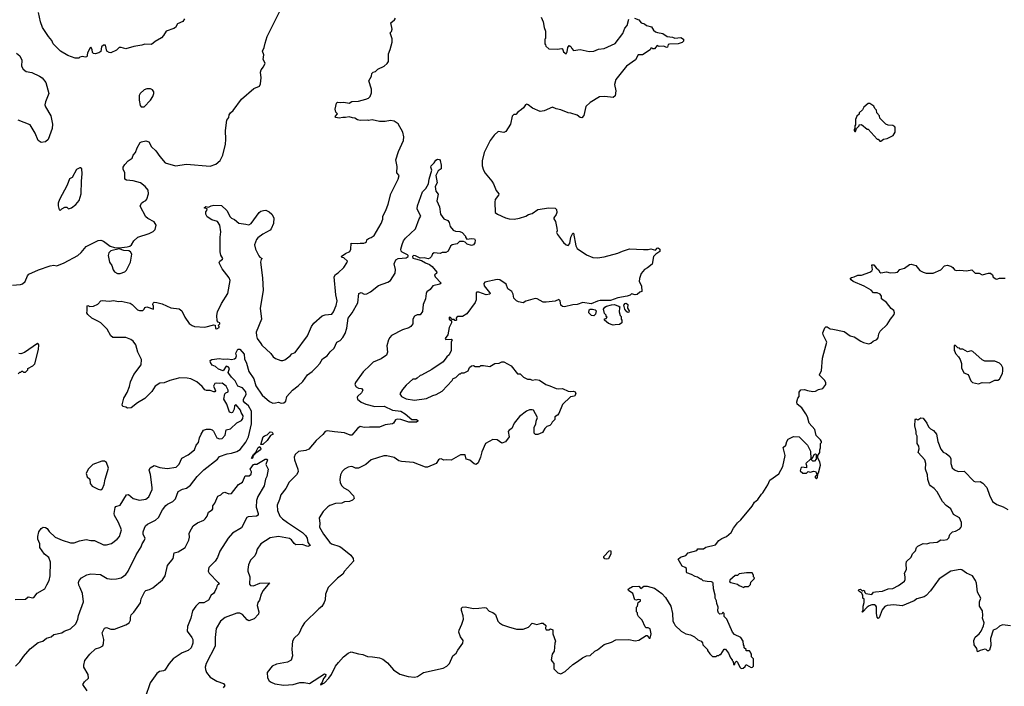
# Model space of a CAD drawing. Extents: x 2087054 to 2277909, y 548907 to 753496.
# Tile 418 of 444: x 2223043 to 2233747, y 699466 to 706708. Entities that reach past the tile are written whole.
import ezdxf

# ---------------------------------------------------------------- set-up
doc = ezdxf.new("R2010")
doc.units = 0

msp = doc.modelspace()

# ---------------------------------------------------------------- linework, layer by layer
at = {"layer": '0CON20XD'}
for points in [[(2222966, 703824), (2223050, 703830), (2223075, 703839), (2223104, 703865), (2223127, 703925), (2223143, 703945), (2223249, 703991), (2223375, 704035), (2223415, 704042), (2223445, 704034), (2223528, 704065), (2223674, 704146), (2223712, 704178), (2223766, 704245), (2223895, 704311), (2223925, 704312), (2223953, 704303), (2224027, 704247), (2224075, 704232), (2224125, 704230), (2224211, 704239), (2224242, 704248), (2224258, 704262), (2224283, 704307), (2224328, 704345), (2224450, 704385), (2224493, 704407), (2224515, 704430), (2224528, 704475), (2224505, 704512), (2224435, 704548), (2224415, 704568), (2224354, 704684), (2224366, 704715), (2224385, 704731), (2224415, 704744), (2224425, 704757), (2224443, 704815), (2224438, 704855), (2224406, 704895), (2224355, 704935), (2224275, 704956), (2224205, 704963), (2224185, 704974), (2224187, 705045), (2224166, 705085), (2224169, 705105), (2224186, 705134), (2224221, 705175), (2224266, 705205), (2224276, 705235), (2224303, 705267), (2224321, 705315), (2224353, 705373), (2224368, 705382), (2224415, 705392), (2224445, 705381), (2224477, 705327), (2224523, 705283), (2224565, 705221), (2224625, 705154), (2224735, 705120), (2224855, 705137), (2225112, 705118), (2225175, 705140), (2225222, 705178), (2225253, 705235), (2225280, 705355), (2225284, 705405), (2225280, 705505), (2225293, 705615), (2225317, 705645), (2225321, 705675), (2225334, 705695), (2225365, 705723), (2225454, 705846), (2225590, 705960), (2225650, 705985), (2225659, 706011), (2225667, 706075), (2225662, 706138), (2225668, 706162), (2225694, 706196), (2225710, 706235), (2225690, 706275), (2225697, 706325), (2225684, 706365), (2225702, 706405), (2225710, 706455), (2225733, 706525), (2225866, 706795)], [(2224835, 706718), (2224815, 706690), (2224757, 706663), (2224738, 706625), (2224718, 706612), (2224637, 706583), (2224608, 706535), (2224585, 706512), (2224515, 706472), (2224475, 706438), (2224405, 706442), (2224369, 706431), (2224283, 706417), (2224195, 706390), (2224145, 706408), (2224125, 706408), (2224094, 706376), (2224035, 706350), (2224015, 706352), (2223992, 706365), (2223975, 706430), (2223955, 706432), (2223932, 706415), (2223925, 706362), (2223905, 706348), (2223865, 706337), (2223845, 706342), (2223835, 706352), (2223829, 706385), (2223815, 706410), (2223805, 706400), (2223780, 706345), (2223773, 706305), (2223755, 706300), (2223725, 706308), (2223695, 706300), (2223685, 706292), (2223645, 706292), (2223565, 706320), (2223487, 706367), (2223408, 706445), (2223394, 706484), (2223356, 706526), (2223292, 706622), (2223269, 706685), (2223249, 706785)], [(2224101, 701271), (2224075, 701320), (2224069, 701345), (2224080, 701410), (2224089, 701421), (2224136, 701435), (2224205, 701546), (2224225, 701551), (2224276, 701506), (2224345, 701487), (2224415, 701499), (2224447, 701523), (2224482, 701605), (2224484, 701625), (2224465, 701768), (2224451, 701815), (2224460, 701840), (2224505, 701864), (2224565, 701842), (2224645, 701833), (2224745, 701847), (2224775, 701881), (2224806, 701944), (2224875, 701979), (2224942, 702035), (2224962, 702085), (2224986, 702115), (2224998, 702165), (2225017, 702205), (2225042, 702248), (2225075, 702258), (2225115, 702259), (2225135, 702252), (2225149, 702239), (2225186, 702165), (2225214, 702154), (2225245, 702158), (2225277, 702195), (2225287, 702253), (2225335, 702262), (2225405, 702329), (2225455, 702355), (2225470, 702375), (2225473, 702405), (2225451, 702441), (2225444, 702465), (2225395, 702524), (2225378, 702512), (2225374, 702475), (2225355, 702441), (2225345, 702436), (2225324, 702445), (2225295, 702532), (2225262, 702585), (2225272, 702645), (2225285, 702656), (2225311, 702665), (2225310, 702685), (2225287, 702725), (2225245, 702759), (2225215, 702755), (2225185, 702761), (2225165, 702754), (2225150, 702725), (2225166, 702695), (2225170, 702675), (2225165, 702666), (2225155, 702666), (2225115, 702680), (2225075, 702679), (2225056, 702686), (2225025, 702724), (2224967, 702775), (2224902, 702805), (2224865, 702814), (2224785, 702816), (2224675, 702789), (2224615, 702764), (2224565, 702760), (2224514, 702726), (2224480, 702670), (2224405, 702594), (2224324, 702546), (2224255, 702493), (2224215, 702488), (2224195, 702500), (2224164, 702504), (2224158, 702525), (2224174, 702596), (2224212, 702658), (2224236, 702724), (2224248, 702775), (2224282, 702855), (2224365, 702960), (2224368, 703015), (2224326, 703095), (2224304, 703174), (2224276, 703215), (2224250, 703235), (2224197, 703257), (2224055, 703257), (2224035, 703275), (2223995, 703345), (2223925, 703413), (2223901, 703431), (2223828, 703465), (2223782, 703505), (2223772, 703525), (2223778, 703545), (2223775, 703600), (2223785, 703602), (2223805, 703592), (2223845, 703596), (2223891, 703619), (2223925, 703652), (2223944, 703656), (2224015, 703650), (2224065, 703659), (2224115, 703646), (2224145, 703649), (2224245, 703629), (2224265, 703615), (2224325, 703556), (2224345, 703549), (2224380, 703550), (2224396, 703564), (2224405, 703580), (2224425, 703588), (2224498, 703562), (2224498, 703595), (2224490, 703615), (2224493, 703627), (2224505, 703638), (2224535, 703636), (2224592, 703622), (2224685, 703579), (2224775, 703567), (2224807, 703545), (2224838, 703475), (2224886, 703406), (2224918, 703385), (2224945, 703376), (2225055, 703368), (2225155, 703392), (2225168, 703388), (2225173, 703353), (2225185, 703350), (2225210, 703365), (2225210, 703375), (2225200, 703385), (2225220, 703405), (2225220, 703415), (2225202, 703422), (2225190, 703435), (2225186, 703495), (2225194, 703535), (2225236, 703625), (2225306, 703735), (2225331, 703875), (2225320, 703905), (2225245, 704002), (2225210, 704065), (2225217, 704085), (2225248, 704105), (2225253, 704115), (2225231, 704151), (2225221, 704185), (2225222, 704345), (2225231, 704405), (2225218, 704475), (2225194, 704514), (2225133, 704533), (2225082, 704565), (2225068, 704595), (2225068, 704622), (2225078, 704635), (2225080, 704655), (2225050, 704665), (2225065, 704678), (2225095, 704670), (2225124, 704686), (2225155, 704693), (2225235, 704688), (2225294, 704635), (2225331, 704565), (2225345, 704551), (2225377, 704537), (2225425, 704498), (2225503, 704487), (2225535, 704481), (2225560, 704495), (2225645, 704612), (2225665, 704627), (2225694, 704636), (2225719, 704639), (2225755, 704622), (2225783, 704595), (2225804, 704555), (2225801, 704495), (2225776, 704435), (2225765, 704421), (2225685, 704378), (2225632, 704338), (2225619, 704321), (2225597, 704263), (2225606, 704215), (2225643, 704143), (2225655, 704127), (2225680, 704115), (2225667, 704103), (2225659, 704075), (2225682, 703905), (2225691, 703765), (2225656, 703575), (2225672, 703455), (2225612, 703315), (2225616, 703275), (2225626, 703245), (2225665, 703192), (2225675, 703173), (2225773, 703083), (2225797, 703045), (2225825, 703027), (2225880, 703005), (2225905, 703004), (2225925, 703014), (2225984, 703056), (2226003, 703077), (2226037, 703093), (2226172, 703275), (2226215, 703375), (2226240, 703410), (2226331, 703489), (2226365, 703503), (2226435, 703509), (2226455, 703534), (2226485, 703603), (2226493, 703655), (2226478, 703718), (2226462, 703915), (2226475, 703941), (2226505, 703959), (2226566, 704015), (2226601, 704065), (2226606, 704085), (2226565, 704121), (2226548, 704125), (2226538, 704135), (2226585, 704167), (2226632, 704188), (2226643, 704215), (2226645, 704280), (2226715, 704277), (2226745, 704282), (2226785, 704280), (2226804, 704286), (2226812, 704295), (2226818, 704315), (2226835, 704332), (2226865, 704342), (2226896, 704364), (2226972, 704495), (2226989, 704541), (2226992, 704575), (2227022, 704635), (2227048, 704705), (2227077, 704815), (2227159, 704975), (2227167, 705017), (2227142, 705045), (2227147, 705113), (2227133, 705185), (2227162, 705275), (2227217, 705397), (2227218, 705435), (2227208, 705485), (2227156, 705576), (2227115, 705607), (2227075, 705612), (2227015, 705603), (2226955, 705602), (2226875, 705620), (2226835, 705612), (2226825, 705618), (2226745, 705612), (2226715, 705620), (2226687, 705637), (2226661, 705641), (2226625, 705653), (2226585, 705644), (2226555, 705647), (2226515, 705640), (2226480, 705645), (2226473, 705657), (2226498, 705685), (2226480, 705705), (2226474, 705735), (2226488, 705802), (2226498, 705812), (2226535, 705808), (2226565, 705812), (2226625, 705800), (2226655, 705818), (2226726, 705824), (2226806, 705844), (2226834, 705856), (2226852, 705875), (2226866, 705914), (2226867, 705955), (2226838, 706045), (2226868, 706095), (2226872, 706125), (2226885, 706138), (2226910, 706145), (2226935, 706170), (2227005, 706202), (2227039, 706231), (2227052, 706255), (2227054, 706336), (2227072, 706385), (2227092, 706465), (2227092, 706502), (2227070, 706565), (2227085, 706580), (2227091, 706605), (2227078, 706675), (2227118, 706705), (2227128, 706725)], [(2228713, 706735), (2228732, 706685), (2228743, 706623), (2228760, 706585), (2228760, 706505), (2228750, 706495), (2228750, 706445), (2228760, 706435), (2228762, 706422), (2228795, 706390), (2228885, 706388), (2228937, 706397), (2228945, 706390), (2228955, 706358), (2228985, 706338), (2228995, 706360), (2229000, 706405), (2229015, 706428), (2229035, 706418), (2229044, 706395), (2229065, 706374), (2229135, 706386), (2229233, 706363), (2229285, 706368), (2229335, 706387), (2229395, 706396), (2229515, 706449), (2229601, 706559), (2229622, 706618), (2229648, 706645), (2229666, 706714)], [(2229725, 706726), (2229775, 706708), (2229800, 706675), (2229835, 706662), (2229856, 706646)], [(2229856, 706646), (2229911, 706631), (2229932, 706595), (2229955, 706578), (2229975, 706568), (2230035, 706558), (2230080, 706525), (2230138, 706518), (2230165, 706508), (2230230, 706515), (2230260, 706495), (2230258, 706475), (2230245, 706460), (2230203, 706447), (2230107, 706443), (2230093, 706437), (2230085, 706410), (2230075, 706408), (2230045, 706422), (2229995, 706418), (2229973, 706427), (2229945, 706390), (2229925, 706390), (2229918, 706398), (2229905, 706400), (2229898, 706382), (2229815, 706328), (2229765, 706328), (2229739, 706271), (2229638, 706202), (2229522, 706058), (2229510, 706005), (2229522, 705935), (2229515, 705880), (2229495, 705862), (2229404, 705874), (2229345, 705870), (2229245, 705810), (2229199, 705765), (2229175, 705668), (2229155, 705642), (2229136, 705646), (2229102, 705672), (2229035, 705694), (2229005, 705697), (2228925, 705730), (2228875, 705740), (2228835, 705758), (2228745, 705717), (2228700, 705710), (2228616, 705746), (2228570, 705785), (2228555, 705790), (2228540, 705785), (2228519, 705751), (2228499, 705731), (2228460, 705705), (2228435, 705680), (2228415, 705680), (2228395, 705660), (2228378, 705575), (2228328, 705495), (2228305, 705482), (2228245, 705492), (2228201, 705455), (2228156, 705394), (2228091, 705265), (2228069, 705175), (2228072, 705122), (2228084, 705074), (2228102, 705042), (2228176, 704955), (2228194, 704924), (2228222, 704852), (2228250, 704815), (2228248, 704802), (2228212, 704755), (2228208, 704725), (2228210, 704615), (2228236, 704596), (2228325, 704556), (2228365, 704544), (2228418, 704542), (2228475, 704552), (2228546, 704574), (2228575, 704592), (2228615, 704601), (2228675, 704646), (2228795, 704665), (2228865, 704662), (2228879, 704645), (2228883, 704615), (2228875, 704591), (2228850, 704555), (2228850, 704545), (2228867, 704515), (2228882, 704445), (2228884, 704416), (2228878, 704395), (2228888, 704375), (2228955, 704289), (2228985, 704262), (2229005, 704254), (2229024, 704275), (2229034, 704345), (2229055, 704390), (2229065, 704390), (2229090, 704250), (2229105, 704221), (2229203, 704153), (2229275, 704126), (2229325, 704121), (2229395, 704133), (2229545, 704170), (2229596, 704194), (2229672, 704218), (2229825, 704212), (2229875, 704211), (2229905, 704220), (2229955, 704203), (2229974, 704226), (2229985, 704228), (2230002, 704215), (2230002, 704188), (2229958, 704162), (2229933, 704135), (2229917, 704053), (2229869, 704011), (2229835, 703993), (2229799, 703951), (2229780, 703895), (2229777, 703865), (2229801, 703815), (2229808, 703755), (2229785, 703747), (2229757, 703723), (2229735, 703719), (2229695, 703730), (2229678, 703715), (2229647, 703703), (2229545, 703688), (2229465, 703659), (2229354, 703656), (2229325, 703650), (2229255, 703620), (2229164, 703636), (2229104, 703614), (2229055, 703611), (2228965, 703587), (2228942, 703591), (2228926, 703605), (2228919, 703655), (2228905, 703667), (2228865, 703650), (2228765, 703638), (2228735, 703638), (2228670, 703675), (2228645, 703680), (2228596, 703664), (2228545, 703650), (2228515, 703633), (2228465, 703642), (2228445, 703652), (2228413, 703683), (2228407, 703725), (2228394, 703755), (2228350, 703785), (2228330, 703835), (2228262, 703881), (2228235, 703886), (2228100, 703855), (2228088, 703842), (2228094, 703815), (2228150, 703745), (2228157, 703735), (2228153, 703727), (2228115, 703718), (2228035, 703749), (2228012, 703748), (2228007, 703743), (2228004, 703666), (2227994, 703635), (2227905, 703513), (2227855, 703482), (2227805, 703482), (2227795, 703478), (2227788, 703465), (2227790, 703445), (2227785, 703440), (2227775, 703440), (2227765, 703450), (2227745, 703450), (2227725, 703472), (2227712, 703475), (2227710, 703455), (2227738, 703438), (2227738, 703415), (2227713, 703365), (2227698, 703285), (2227670, 703245), (2227675, 703234), (2227735, 703237), (2227745, 703230), (2227732, 703205), (2227732, 703115), (2227713, 703067), (2227688, 703045), (2227645, 702990), (2227524, 702906), (2227410, 702845), (2227395, 702842), (2227365, 702812), (2227346, 702804), (2227315, 702802), (2227244, 702736), (2227205, 702692), (2227177, 702645), (2227194, 702614), (2227245, 702590), (2227335, 702576), (2227465, 702591), (2227535, 702626), (2227572, 702635), (2227635, 702673), (2227745, 702790), (2227755, 702810), (2227785, 702820), (2227825, 702860), (2227835, 702860), (2227845, 702870), (2227875, 702872), (2227920, 702895), (2227932, 702928), (2227953, 702947), (2227975, 702950), (2227995, 702942), (2228045, 702940), (2228055, 702950), (2228085, 702952), (2228155, 702942), (2228208, 702972), (2228255, 702978), (2228285, 702992), (2228305, 702992), (2228385, 702948), (2228455, 702860), (2228485, 702860), (2228520, 702825), (2228565, 702802), (2228592, 702802), (2228615, 702792), (2228655, 702798), (2228695, 702792), (2228764, 702744), (2228805, 702730), (2228875, 702702), (2228905, 702696), (2228945, 702701), (2229004, 702674), (2229035, 702669), (2229065, 702673), (2229080, 702665), (2229087, 702645), (2229075, 702618), (2229029, 702611), (2228944, 702526), (2228905, 702430), (2228889, 702411), (2228860, 702395), (2228860, 702365), (2228830, 702335), (2228822, 702315), (2228805, 702298), (2228775, 702288), (2228752, 702268), (2228728, 702225), (2228675, 702200), (2228652, 702202), (2228637, 702215), (2228635, 702280), (2228654, 702315), (2228656, 702345), (2228672, 702385), (2228628, 702465), (2228615, 702470), (2228585, 702468), (2228553, 702455), (2228475, 702398), (2228417, 702325), (2228394, 702266), (2228365, 702250), (2228352, 702235), (2228364, 702176), (2228325, 702123), (2228285, 702109), (2228235, 702142), (2228185, 702149), (2228108, 702102), (2228067, 702013), (2228052, 701955), (2228028, 701895), (2228005, 701876), (2227985, 701882), (2227935, 701924), (2227898, 701935), (2227885, 701980), (2227875, 701982), (2227835, 701981), (2227735, 701922), (2227685, 701928), (2227655, 701923), (2227625, 701936), (2227605, 701933), (2227594, 701926), (2227570, 701885), (2227475, 701846), (2227455, 701848), (2227325, 701898), (2227195, 701907), (2227166, 701916), (2227115, 701953), (2227035, 701970), (2227001, 701969), (2226865, 701926), (2226806, 701874), (2226725, 701837), (2226695, 701834), (2226665, 701850), (2226645, 701853), (2226614, 701846), (2226575, 701826), (2226550, 701800), (2226531, 701765), (2226524, 701714), (2226527, 701675), (2226545, 701642), (2226565, 701622), (2226612, 701595), (2226670, 701535), (2226680, 701505), (2226662, 701488), (2226630, 701475), (2226575, 701470), (2226545, 701456), (2226475, 701453), (2226415, 701430), (2226392, 701415), (2226342, 701365), (2226298, 701295), (2226306, 701234), (2226303, 701195), (2226345, 701118), (2226415, 701027), (2226433, 701013), (2226523, 700983), (2226548, 700968), (2226642, 700892), (2226668, 700855), (2226672, 700825), (2226574, 700715), (2226555, 700684), (2226498, 700642), (2226395, 700538), (2226369, 700465), (2226363, 700407), (2226352, 700375), (2226326, 700334), (2226294, 700306), (2226138, 700155), (2226113, 700117), (2226078, 700035), (2226025, 699990), (2226010, 699955), (2226004, 699915), (2226001, 699865), (2226009, 699795), (2225995, 699748), (2225955, 699729), (2225835, 699706), (2225786, 699684), (2225734, 699616), (2225736, 699556), (2225754, 699525), (2225775, 699509), (2225815, 699494), (2225915, 699479), (2226015, 699486), (2226088, 699508), (2226137, 699507), (2226195, 699496), (2226355, 699600), (2226370, 699595), (2226369, 699575), (2226345, 699550), (2226331, 699509), (2226312, 699485), (2226315, 699480), (2226355, 699502), (2226405, 699554), (2226434, 699595), (2226475, 699683), (2226507, 699725), (2226564, 699786), (2226615, 699826), (2226645, 699840), (2226725, 699818), (2226775, 699813), (2226825, 699788), (2226877, 699787), (2226955, 699776), (2226990, 699760), (2227042, 699722), (2227108, 699645), (2227175, 699598), (2227265, 699574), (2227335, 699564), (2227368, 699572), (2227434, 699616), (2227645, 699664), (2227686, 699684), (2227716, 699715), (2227751, 699795), (2227787, 699824), (2227807, 699857), (2227859, 699935), (2227863, 699965), (2227834, 700004), (2227818, 700055), (2227820, 700075), (2227850, 700140), (2227866, 700195), (2227863, 700233), (2227845, 700290), (2227847, 700313), (2227856, 700324), (2227885, 700330), (2227975, 700312), (2228035, 700313), (2228095, 700322), (2228115, 700320), (2228145, 700282), (2228187, 700267), (2228216, 700246), (2228242, 700175), (2228260, 700155), (2228290, 700135), (2228355, 700113), (2228445, 700088), (2228515, 700088), (2228575, 700108), (2228615, 700150), (2228665, 700138), (2228715, 700152), (2228735, 700152), (2228762, 700125), (2228758, 700095), (2228765, 700080), (2228795, 700080), (2228815, 700090), (2228838, 700078), (2228840, 700035), (2228868, 699955), (2228860, 699935), (2228852, 699848), (2228830, 699815), (2228822, 699755), (2228830, 699735), (2228850, 699715), (2228850, 699655), (2228892, 699612), (2228925, 699602), (2228974, 699626), (2229056, 699704), (2229108, 699735)], [(2223010, 706345), (2223044, 706314), (2223065, 706270), (2223064, 706205), (2223079, 706169), (2223115, 706146), (2223175, 706134), (2223260, 706095), (2223286, 706076), (2223326, 706025), (2223358, 705905), (2223322, 705815), (2223316, 705784), (2223322, 705762), (2223380, 705665), (2223400, 705575), (2223397, 705525), (2223353, 705407), (2223325, 705380), (2223275, 705373), (2223244, 705394), (2223211, 705475), (2223155, 705566), (2223025, 705617)], [(2224365, 705760), (2224395, 705762), (2224466, 705835), (2224491, 705875), (2224501, 705905), (2224500, 705925), (2224485, 705948), (2224465, 705958), (2224425, 705958), (2224395, 705948), (2224352, 705905), (2224342, 705885), (2224342, 705835), (2224352, 705775), (2224365, 705760)], [(2232405, 705390), (2232435, 705410), (2232472, 705418), (2232539, 705451), (2232562, 705485), (2232562, 705535), (2232556, 705546), (2232535, 705560), (2232485, 705562), (2232460, 705575), (2232395, 705640), (2232390, 705665), (2232360, 705695), (2232357, 705727), (2232340, 705745), (2232329, 705769), (2232285, 705798), (2232265, 705798), (2232221, 705759), (2232205, 705730), (2232170, 705695), (2232168, 705682), (2232145, 705660), (2232128, 705625), (2232130, 705565), (2232120, 705555), (2232120, 705525), (2232113, 705517), (2232113, 705503), (2232122, 705492), (2232130, 705495), (2232140, 705525), (2232170, 705555), (2232170, 705565), (2232195, 705570), (2232255, 705520), (2232265, 705520), (2232365, 705410), (2232375, 705410), (2232395, 705390), (2232405, 705390)], [(2222998, 699685), (2223045, 699733), (2223085, 699791), (2223157, 699873), (2223245, 699943), (2223295, 699956), (2223335, 699988), (2223385, 700004), (2223415, 700028), (2223502, 700045), (2223528, 700065), (2223595, 700091), (2223654, 700145), (2223676, 700195), (2223684, 700235), (2223736, 700385), (2223724, 700475), (2223702, 700535), (2223685, 700565), (2223682, 700595), (2223689, 700615), (2223715, 700644), (2223774, 700676), (2223817, 700687), (2223920, 700680), (2223995, 700636), (2224045, 700631), (2224096, 700634), (2224145, 700646), (2224198, 700682), (2224223, 700715), (2224309, 700895), (2224365, 700980), (2224376, 701015), (2224401, 701055), (2224406, 701075), (2224387, 701115), (2224386, 701144), (2224398, 701185), (2224412, 701209), (2224431, 701229), (2224518, 701272), (2224552, 701298), (2224596, 701384), (2224631, 701429), (2224649, 701445), (2224706, 701475), (2224737, 701503), (2224767, 701583), (2224813, 701607), (2224855, 701617), (2224898, 701652), (2224974, 701746), (2225045, 701819), (2225194, 701935), (2225215, 701962), (2225297, 701993), (2225345, 701999), (2225405, 702017), (2225440, 702040), (2225503, 702117), (2225529, 702175), (2225563, 702317), (2225562, 702455), (2225532, 702512), (2225490, 702545), (2225477, 702565), (2225476, 702585), (2225504, 702635), (2225501, 702665), (2225465, 702707), (2225416, 702726), (2225386, 702786), (2225345, 702826), (2225315, 702865), (2225311, 702875), (2225323, 702917), (2225308, 702938), (2225286, 702944), (2225256, 702894), (2225205, 702910), (2225172, 702942), (2225135, 702956), (2225116, 702985), (2225114, 703005), (2225130, 703015), (2225214, 703026), (2225255, 703021), (2225306, 703024), (2225345, 703017), (2225377, 703023), (2225393, 703035), (2225400, 703055), (2225393, 703085), (2225402, 703108), (2225415, 703128), (2225435, 703127), (2225484, 703074), (2225486, 703025), (2225508, 702975), (2225533, 702885), (2225587, 702805), (2225611, 702731), (2225680, 702630), (2225759, 702559), (2225795, 702542), (2225825, 702544), (2225855, 702554), (2225885, 702541), (2225915, 702545), (2225935, 702565), (2225946, 702615), (2226010, 702685), (2226071, 702729), (2226121, 702779), (2226172, 702848), (2226221, 702885), (2226272, 702935), (2226305, 702974), (2226335, 703024), (2226386, 703055), (2226419, 703101), (2226462, 703138), (2226491, 703205), (2226525, 703221), (2226556, 703254), (2226582, 703298), (2226601, 703355), (2226614, 703465), (2226656, 703524), (2226718, 703632), (2226730, 703735), (2226755, 703743), (2226787, 703727), (2226815, 703730), (2226855, 703752), (2226945, 703821), (2227045, 703858), (2227075, 703876), (2227126, 703954), (2227129, 703995), (2227115, 704055), (2227131, 704099), (2227156, 704114), (2227245, 704121), (2227266, 704135), (2227267, 704145), (2227259, 704155), (2227202, 704182), (2227189, 704195), (2227187, 704215), (2227199, 704265), (2227214, 704305), (2227236, 704335), (2227347, 704435), (2227384, 704545), (2227404, 704575), (2227370, 704635), (2227365, 704655), (2227369, 704685), (2227423, 704837), (2227458, 704875), (2227488, 704925), (2227496, 704975), (2227524, 705075), (2227512, 705105), (2227515, 705122), (2227548, 705152), (2227568, 705182), (2227586, 705194), (2227605, 705190), (2227615, 705178), (2227626, 705126), (2227625, 705088), (2227592, 705065), (2227568, 705015), (2227582, 704935), (2227559, 704895), (2227568, 704845), (2227592, 704812), (2227578, 704742), (2227606, 704676), (2227616, 704596), (2227654, 704545), (2227696, 704525), (2227710, 704505), (2227723, 704463), (2227755, 704423), (2227781, 704411), (2227827, 704407), (2227853, 704395), (2227890, 704355), (2227888, 704345), (2227902, 704322), (2227955, 704332), (2227987, 704327), (2227993, 704313), (2227992, 704285), (2227978, 704262), (2227955, 704256), (2227909, 704269), (2227885, 704290), (2227867, 704297), (2227825, 704300), (2227797, 704273), (2227745, 704261), (2227725, 704246), (2227700, 704195), (2227675, 704179), (2227635, 704178), (2227615, 704168), (2227550, 704175), (2227530, 704165), (2227520, 704135), (2227503, 704117), (2227485, 704111), (2227440, 704120), (2227395, 704118), (2227345, 704144), (2227325, 704146), (2227312, 704135), (2227315, 704116), (2227345, 704111), (2227412, 704092), (2227455, 704065), (2227499, 704049), (2227527, 704027), (2227576, 703965), (2227575, 703952), (2227553, 703935), (2227561, 703915), (2227623, 703845), (2227610, 703835), (2227535, 703816), (2227505, 703777), (2227469, 703751), (2227462, 703735), (2227455, 703675), (2227428, 703615), (2227423, 703537), (2227395, 703501), (2227365, 703501), (2227334, 703486), (2227318, 703455), (2227316, 703404), (2227296, 703375), (2227275, 703360), (2227205, 703340), (2227085, 703276), (2227065, 703256), (2227051, 703229), (2227035, 703165), (2227042, 703095), (2227032, 703065), (2226974, 703025), (2226885, 702986), (2226854, 702956), (2226776, 702884), (2226693, 702765), (2226688, 702745), (2226700, 702720), (2226725, 702704), (2226760, 702700), (2226773, 702685), (2226757, 702655), (2226715, 702615), (2226710, 702605), (2226717, 702585), (2226755, 702553), (2226805, 702531), (2226905, 702507), (2227005, 702509), (2227097, 702467), (2227185, 702454), (2227235, 702425), (2227305, 702366), (2227355, 702364), (2227372, 702355), (2227372, 702345), (2227355, 702334), (2227275, 702337), (2227185, 702364), (2227145, 702369), (2227128, 702362), (2227107, 702325), (2227095, 702318), (2227015, 702308), (2226955, 702282), (2226845, 702281), (2226789, 702279), (2226745, 702290), (2226715, 702268), (2226655, 702194), (2226635, 702196), (2226575, 702220), (2226465, 702229), (2226385, 702243), (2226365, 702233), (2226339, 702201), (2226265, 702135), (2226185, 702041), (2226155, 702028), (2226075, 702016), (2226037, 701983), (2226026, 701955), (2226029, 701925), (2226067, 701825), (2226071, 701795), (2226053, 701765), (2225973, 701685), (2225935, 701616), (2225881, 701545), (2225867, 701495), (2225841, 701435), (2225846, 701375), (2225872, 701315), (2225899, 701285), (2225954, 701245), (2226116, 701135), (2226149, 701105), (2226169, 701075), (2226177, 701027), (2226199, 700995), (2226175, 700986), (2226115, 701008), (2226045, 701001), (2226025, 701016), (2225996, 701056), (2225975, 701070), (2225855, 701092), (2225765, 701079), (2225663, 701015), (2225624, 700955), (2225614, 700916), (2225598, 700885), (2225553, 700835), (2225531, 700785), (2225523, 700735), (2225523, 700715), (2225544, 700654), (2225542, 700575), (2225552, 700562), (2225585, 700559), (2225655, 700588), (2225759, 700589), (2225689, 700505), (2225669, 700465), (2225649, 700401), (2225632, 700375), (2225624, 700345), (2225641, 700275), (2225639, 700251), (2225592, 700198), (2225535, 700178), (2225515, 700189), (2225465, 700246), (2225435, 700259), (2225405, 700260), (2225275, 700214), (2225225, 700172), (2225177, 700093), (2225167, 699995), (2225169, 699901), (2225071, 699715), (2225061, 699675), (2225062, 699648), (2225074, 699614), (2225114, 699565), (2225185, 699523), (2225258, 699495), (2225272, 699475), (2225255, 699450)], [(2223485, 704640), (2223500, 704655), (2223535, 704670), (2223555, 704670), (2223575, 704654), (2223605, 704664), (2223655, 704700), (2223690, 704745), (2223710, 704815), (2223714, 704954), (2223722, 705035), (2223717, 705087), (2223705, 705100), (2223695, 705100), (2223661, 705079), (2223612, 704995), (2223585, 704978), (2223558, 704912), (2223474, 704756), (2223460, 704715), (2223460, 704685), (2223472, 704642), (2223485, 704640)], [(2224135, 703951), (2224185, 703969), (2224205, 703988), (2224248, 704075), (2224262, 704162), (2224249, 704185), (2224228, 704198), (2224175, 704199), (2224125, 704218), (2224035, 704197), (2224011, 704175), (2224006, 704145), (2224019, 704075), (2224046, 704036), (2224059, 703989), (2224075, 703970), (2224105, 703952), (2224135, 703951)], [(2229108, 699735), (2229160, 699775), (2229205, 699798), (2229245, 699802), (2229294, 699846), (2229325, 699863), (2229395, 699919), (2229476, 699944), (2229525, 699971), (2229664, 699974), (2229735, 699960), (2229775, 699968), (2229855, 700018), (2229865, 700018), (2229885, 699990), (2229895, 699990), (2229907, 700035), (2229895, 700090), (2229875, 700102), (2229855, 700102), (2229841, 700111), (2229810, 700185), (2229770, 700225), (2229760, 700245), (2229760, 700265), (2229750, 700275), (2229750, 700325), (2229760, 700335), (2229768, 700375), (2229790, 700395), (2229790, 700405), (2229765, 700408), (2229745, 700400), (2229730, 700405), (2229710, 700475), (2229660, 700505), (2229657, 700515), (2229662, 700525), (2229705, 700550), (2229772, 700552), (2229795, 700530), (2229828, 700552), (2229865, 700552), (2229945, 700532), (2230022, 700475), (2230065, 700432), (2230122, 700335), (2230138, 700255), (2230143, 700175), (2230157, 700147), (2230168, 700125), (2230235, 700063), (2230285, 700037), (2230336, 700026), (2230380, 700005), (2230415, 699972), (2230450, 699955), (2230467, 699937), (2230470, 699915), (2230520, 699865), (2230520, 699855), (2230545, 699820), (2230575, 699790), (2230615, 699790), (2230625, 699800), (2230645, 699800), (2230655, 699810), (2230665, 699810), (2230702, 699868), (2230715, 699870), (2230750, 699825), (2230770, 699775), (2230790, 699755), (2230790, 699745), (2230800, 699735), (2230802, 699702), (2230818, 699702), (2230820, 699725), (2230835, 699740), (2230848, 699728), (2230870, 699675), (2230885, 699660), (2230908, 699662), (2230928, 699682), (2230935, 699700), (2230945, 699700), (2230995, 699670), (2231008, 699672), (2231020, 699685), (2231020, 699765), (2231000, 699785), (2231000, 699815), (2230990, 699825), (2230988, 699838), (2230975, 699850), (2230942, 699852), (2230940, 699865), (2230920, 699885), (2230917, 699907), (2230910, 699915), (2230907, 699957), (2230882, 699995), (2230815, 700030), (2230792, 700055), (2230730, 700195), (2230700, 700225), (2230700, 700255), (2230685, 700270), (2230678, 700252), (2230655, 700248), (2230641, 700265), (2230634, 700285), (2230637, 700325), (2230620, 700365), (2230619, 700395), (2230604, 700425), (2230603, 700457), (2230584, 700524), (2230582, 700585), (2230578, 700595), (2230565, 700602), (2230515, 700603), (2230473, 700613), (2230455, 700630), (2230445, 700630), (2230412, 700652), (2230385, 700658), (2230345, 700682), (2230295, 700700), (2230290, 700705), (2230292, 700745), (2230278, 700758), (2230245, 700770), (2230203, 700847), (2230225, 700868), (2230285, 700888), (2230310, 700915), (2230405, 700942), (2230415, 700960), (2230475, 700960), (2230503, 700977), (2230606, 701004), (2230645, 701049), (2230675, 701070), (2230725, 701092), (2230777, 701135), (2230803, 701185), (2230845, 701242), (2230882, 701275), (2231006, 701424), (2231030, 701465), (2231068, 701495), (2231107, 701553), (2231123, 701567), (2231176, 701654), (2231196, 701704), (2231296, 701775), (2231338, 701855), (2231363, 701975), (2231341, 702059), (2231373, 702085), (2231381, 702125), (2231398, 702152), (2231455, 702179), (2231517, 702177), (2231607, 702087), (2231641, 702021), (2231642, 701938), (2231590, 701885), (2231598, 701865), (2231595, 701840), (2231545, 701847), (2231533, 701835), (2231528, 701808), (2231555, 701782), (2231595, 701782), (2231615, 701800), (2231635, 701792), (2231675, 701802), (2231695, 701798), (2231710, 701775), (2231710, 701765), (2231690, 701745), (2231690, 701735), (2231705, 701720), (2231717, 701733), (2231720, 701775), (2231728, 701785), (2231747, 701867), (2231742, 701905), (2231720, 701945), (2231720, 701975), (2231740, 702005), (2231740, 702035), (2231750, 702055), (2231750, 702105), (2231760, 702115), (2231760, 702125), (2231750, 702145), (2231702, 702192), (2231688, 702255), (2231626, 702326), (2231607, 702395), (2231590, 702425), (2231545, 702490), (2231495, 702530), (2231490, 702555), (2231503, 702597), (2231518, 702615), (2231518, 702662), (2231533, 702687), (2231575, 702692), (2231608, 702678), (2231665, 702670), (2231695, 702672), (2231728, 702692), (2231775, 702702), (2231806, 702744), (2231806, 702765), (2231792, 702792), (2231738, 702845), (2231738, 702855), (2231760, 702895), (2231769, 703031), (2231786, 703085), (2231818, 703205), (2231776, 703285), (2231774, 703305), (2231795, 703362), (2231805, 703372), (2231821, 703371), (2231855, 703348), (2231883, 703347), (2232005, 703322), (2232070, 703275), (2232115, 703263), (2232188, 703215), (2232215, 703201), (2232275, 703188), (2232297, 703193), (2232320, 703215), (2232360, 703235), (2232375, 703250), (2232382, 703295), (2232398, 703325), (2232473, 703397), (2232508, 703455), (2232550, 703505), (2232552, 703525), (2232545, 703550), (2232515, 703570), (2232466, 703636), (2232410, 703675), (2232412, 703705), (2232398, 703725), (2232365, 703740), (2232325, 703740), (2232298, 703768), (2232223, 703813), (2232102, 703865), (2232081, 703881), (2232072, 703895), (2232085, 703908), (2232115, 703913), (2232155, 703931), (2232196, 703934), (2232284, 703966), (2232305, 703980), (2232312, 703995), (2232310, 704015), (2232306, 704044), (2232327, 704045), (2232352, 704012), (2232380, 703990), (2232394, 703964), (2232405, 703958), (2232465, 703968), (2232505, 703959), (2232565, 703962), (2232585, 703967), (2232610, 703995), (2232662, 704008), (2232715, 704050), (2232735, 704053), (2232785, 704037), (2232830, 703985), (2232864, 703964), (2232896, 703956), (2232975, 703954), (2233055, 703990), (2233097, 704033), (2233125, 704041), (2233165, 704030), (2233186, 704016), (2233205, 703992), (2233225, 703982), (2233265, 703987), (2233335, 703978), (2233395, 703989), (2233430, 703955), (2233473, 703953), (2233505, 703937), (2233574, 703956), (2233595, 703956), (2233620, 703935), (2233625, 703910), (2233655, 703892), (2233665, 703890), (2233695, 703900), (2233755, 703900)], [(2229285, 703490), (2229260, 703495), (2229230, 703525), (2229233, 703555), (2229243, 703565), (2229270, 703565), (2229300, 703555), (2229310, 703545), (2229302, 703508), (2229285, 703490)], [(2229495, 703388), (2229445, 703408), (2229400, 703445), (2229402, 703458), (2229418, 703462), (2229430, 703475), (2229420, 703485), (2229418, 703498), (2229400, 703515), (2229388, 703565), (2229403, 703585), (2229423, 703597), (2229475, 703611), (2229505, 703613), (2229557, 703597), (2229570, 703585), (2229563, 703577), (2229558, 703535), (2229570, 703495), (2229580, 703485), (2229580, 703455), (2229590, 703445), (2229590, 703415), (2229565, 703398), (2229515, 703392), (2229495, 703388)], [(2229655, 703528), (2229644, 703534), (2229620, 703565), (2229612, 703605), (2229625, 703626), (2229637, 703627), (2229653, 703615), (2229652, 703575), (2229667, 703545), (2229665, 703530), (2229655, 703528)], [(2223025, 702860), (2223045, 702880), (2223055, 702880), (2223065, 702890), (2223075, 702890), (2223085, 702880), (2223105, 702880), (2223130, 702905), (2223132, 702918), (2223185, 702948), (2223209, 702971), (2223249, 703125), (2223250, 703175), (2223245, 703188), (2223235, 703190), (2223095, 703092), (2223055, 703078), (2223035, 703080)], [(2233465, 702752), (2233505, 702768), (2233585, 702762), (2233645, 702792), (2233675, 702792), (2233696, 702804), (2233728, 702865), (2233732, 702895), (2233732, 702925), (2233717, 702955), (2233695, 702976), (2233645, 702999), (2233535, 702998), (2233505, 703013), (2233405, 703103), (2233385, 703110), (2233345, 703098), (2233295, 703130), (2233265, 703130), (2233258, 703138), (2233242, 703142), (2233215, 703170), (2233202, 703168), (2233200, 703115), (2233210, 703105), (2233215, 703080), (2233250, 703045), (2233267, 703017), (2233282, 702972), (2233282, 702925), (2233305, 702870), (2233353, 702853), (2233382, 702785), (2233400, 702765), (2233465, 702752)], [(2233815, 700122), (2233728, 700132), (2233695, 700118), (2233661, 700089), (2233626, 700074), (2233596, 699985), (2233602, 699908), (2233585, 699860), (2233575, 699850), (2233565, 699850), (2233550, 699865), (2233535, 699870), (2233484, 699856), (2233455, 699840), (2233448, 699875), (2233420, 699915), (2233414, 699965), (2233431, 699999), (2233473, 700035), (2233495, 700063), (2233522, 700122), (2233528, 700155), (2233508, 700205), (2233513, 700235), (2233510, 700285), (2233478, 700335), (2233477, 700385), (2233490, 700425), (2233455, 700488), (2233444, 700585), (2233435, 700617), (2233401, 700665), (2233335, 700695), (2233285, 700732), (2233266, 700736), (2233165, 700715), (2233039, 700635), (2232946, 700504), (2232898, 700452), (2232875, 700437), (2232795, 700417), (2232765, 700394), (2232635, 700339), (2232545, 700351), (2232475, 700342), (2232448, 700332), (2232419, 700295), (2232385, 700208), (2232375, 700203), (2232365, 700217), (2232356, 700255), (2232358, 700328), (2232351, 700341), (2232335, 700351), (2232305, 700350), (2232279, 700341), (2232255, 700325), (2232205, 700270), (2232200, 700275), (2232213, 700297), (2232211, 700335), (2232223, 700375), (2232222, 700412), (2232210, 700425), (2232210, 700455), (2232200, 700465), (2232198, 700478), (2232165, 700498), (2232160, 700505), (2232165, 700518), (2232182, 700522), (2232205, 700500), (2232212, 700508), (2232225, 700510), (2232230, 700485), (2232243, 700473), (2232305, 700462), (2232325, 700487), (2232345, 700493), (2232422, 700498), (2232485, 700524), (2232535, 700529), (2232598, 700562), (2232661, 700609), (2232668, 700625), (2232668, 700655), (2232660, 700695), (2232682, 700735), (2232678, 700795), (2232685, 700820), (2232735, 700870), (2232750, 700905), (2232781, 700939), (2232792, 700975), (2232805, 700988), (2232864, 701016), (2232905, 701014), (2232936, 701024), (2233015, 701032), (2233055, 701057), (2233085, 701053), (2233125, 701062), (2233145, 701080), (2233154, 701116), (2233182, 701145), (2233215, 701152), (2233264, 701176), (2233275, 701190), (2233282, 701205), (2233282, 701245), (2233260, 701295), (2233195, 701331), (2233164, 701395), (2233115, 701431), (2233075, 701475), (2233018, 701578), (2232985, 701616), (2232945, 701644), (2232935, 701659), (2232916, 701714), (2232911, 701765), (2232889, 701825), (2232892, 701885), (2232881, 701925), (2232812, 702005), (2232820, 702045), (2232818, 702075), (2232798, 702105), (2232798, 702185), (2232788, 702205), (2232790, 702235), (2232774, 702295), (2232778, 702362), (2232785, 702370), (2232805, 702362), (2232838, 702382), (2232865, 702378), (2232903, 702325), (2232922, 702285), (2232945, 702262), (2232977, 702245), (2233011, 702205), (2233024, 702125), (2233055, 702041), (2233081, 702011), (2233115, 701994), (2233155, 701962), (2233166, 701936), (2233164, 701886), (2233180, 701840), (2233206, 701816), (2233245, 701799), (2233312, 701802), (2233414, 701695), (2233435, 701689), (2233485, 701690), (2233515, 701674), (2233558, 701625), (2233586, 701544), (2233620, 701475), (2233665, 701442), (2233735, 701414), (2233785, 701386)], [(2225685, 702094), (2225664, 702094), (2225689, 702175), (2225705, 702188), (2225732, 702198), (2225765, 702230), (2225788, 702228), (2225797, 702205), (2225770, 702190), (2225732, 702135), (2225685, 702094)], [(2225565, 701940), (2225562, 701945), (2225583, 701985), (2225609, 702011), (2225635, 702059), (2225655, 702072), (2225666, 702045), (2225662, 702035), (2225611, 701999), (2225582, 701968), (2225575, 701944), (2225565, 701940)], [(2231685, 701910), (2231665, 701910), (2231650, 701925), (2231650, 701935), (2231665, 701950), (2231680, 701985), (2231695, 701990), (2231700, 701985), (2231702, 701935), (2231685, 701910)], [(2223775, 699415), (2223728, 699485), (2223747, 699513), (2223792, 699555), (2223786, 699595), (2223741, 699675), (2223739, 699695), (2223752, 699745), (2223806, 699815), (2223868, 699872), (2223915, 699888), (2223945, 699907), (2223955, 699930), (2223956, 699975), (2223938, 700045), (2223965, 700098), (2223985, 700104), (2224035, 700086), (2224075, 700086), (2224195, 700132), (2224232, 700155), (2224249, 700185), (2224246, 700215), (2224255, 700242), (2224285, 700273), (2224355, 700372), (2224364, 700415), (2224403, 700496), (2224415, 700507), (2224455, 700517), (2224490, 700535), (2224597, 700623), (2224623, 700665), (2224651, 700779), (2224713, 700855), (2224724, 700915), (2224765, 700927), (2224843, 700975), (2224881, 701055), (2224889, 701085), (2224886, 701125), (2224891, 701145), (2224929, 701211), (2224975, 701243), (2225045, 701271), (2225061, 701285), (2225082, 701315), (2225095, 701358), (2225136, 701384), (2225142, 701395), (2225143, 701425), (2225166, 701454), (2225198, 701532), (2225228, 701545), (2225252, 701568), (2225274, 701576), (2225316, 701556), (2225345, 701561), (2225422, 701658), (2225464, 701685), (2225485, 701735), (2225495, 701752), (2225536, 701754), (2225559, 701771), (2225563, 701795), (2225550, 701825), (2225586, 701875), (2225595, 701881), (2225621, 701879), (2225712, 701935), (2225730, 701935), (2225738, 701925), (2225720, 701875), (2225744, 701825), (2225731, 701745), (2225714, 701715), (2225699, 701645), (2225632, 701528), (2225619, 701485), (2225612, 701412), (2225636, 701345), (2225636, 701325), (2225617, 701313), (2225525, 701306), (2225512, 701298), (2225455, 701188), (2225355, 701128), (2225308, 701075), (2225220, 700935), (2225194, 700865), (2225168, 700825), (2225100, 700755), (2225092, 700715), (2225101, 700695), (2225202, 700595), (2225210, 700575), (2225188, 700565), (2225183, 700535), (2225166, 700495), (2225151, 700475), (2225124, 700456), (2225095, 700401), (2225046, 700374), (2224995, 700371), (2224957, 700335), (2224922, 700285), (2224905, 700205), (2224866, 700116), (2224865, 700065), (2224915, 699996), (2224924, 699975), (2224926, 699936), (2224907, 699885), (2224876, 699854), (2224810, 699830), (2224713, 699765), (2224667, 699715), (2224620, 699640), (2224605, 699632), (2224562, 699628), (2224532, 699605), (2224462, 699505), (2224407, 699344)], [(2223925, 701602), (2223943, 701615), (2223963, 701657), (2223973, 701717), (2224008, 701835), (2223986, 701896), (2223965, 701912), (2223935, 701910), (2223838, 701875), (2223786, 701824), (2223764, 701776), (2223775, 701743), (2223805, 701718), (2223810, 701670), (2223830, 701640), (2223895, 701607), (2223925, 701602)], [(2222995, 700409), (2223105, 700412), (2223135, 700437), (2223185, 700427), (2223195, 700430), (2223233, 700477), (2223315, 700523), (2223338, 700568), (2223364, 700615), (2223376, 700665), (2223378, 700815), (2223359, 700865), (2223312, 700902), (2223261, 700975), (2223261, 701015), (2223241, 701065), (2223241, 701095), (2223252, 701145), (2223275, 701182), (2223297, 701193), (2223325, 701192), (2223342, 701182), (2223365, 701147), (2223430, 701085), (2223505, 701052), (2223595, 701026), (2223635, 701026), (2223692, 701048), (2223765, 701060), (2223815, 701049), (2223855, 701051), (2223955, 701004), (2223986, 701004), (2224042, 701018), (2224104, 701065), (2224128, 701095), (2224148, 701165), (2224118, 701245), (2224101, 701271)], [(2229425, 700847), (2229405, 700851), (2229394, 700864), (2229394, 700875), (2229452, 700938), (2229465, 700940), (2229470, 700935), (2229470, 700905), (2229445, 700852), (2229425, 700847)], [(2230915, 700540), (2230925, 700550), (2230965, 700550), (2230988, 700572), (2230992, 700598), (2231028, 700632), (2231030, 700645), (2231020, 700655), (2231020, 700675), (2231005, 700700), (2230945, 700700), (2230863, 700687), (2230845, 700670), (2230822, 700668), (2230762, 700618), (2230760, 700605), (2230773, 700593), (2230847, 700577), (2230865, 700560), (2230915, 700540)]]:
    msp.add_lwpolyline(points, dxfattribs=at)

doc.saveas('drawing.dxf')
